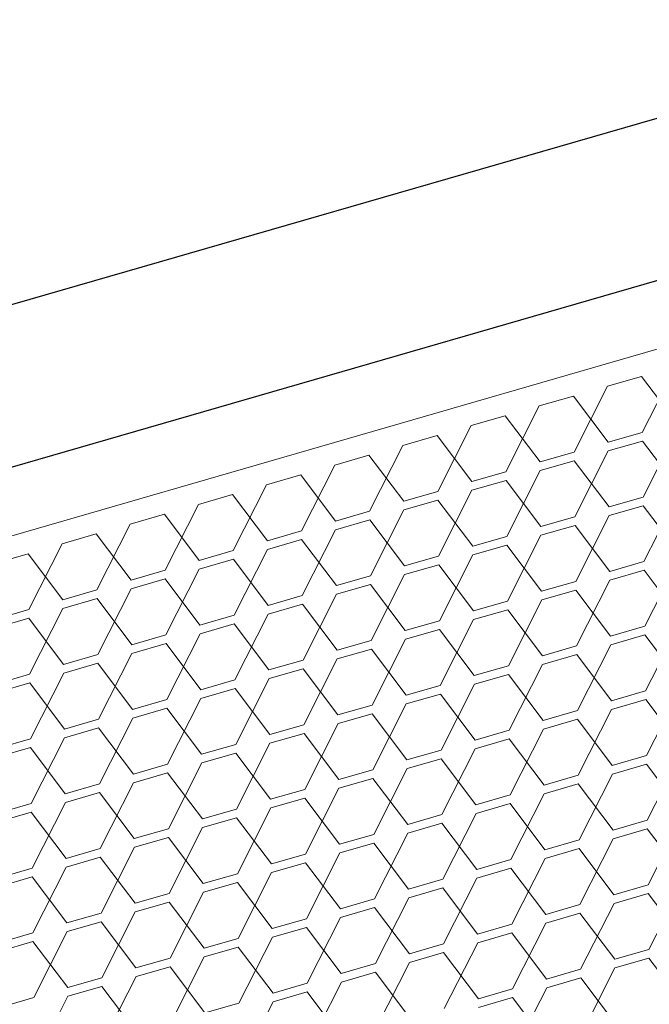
# Model space of a CAD drawing. Header units: millimetres. Extents: x 3925 to 5043, y -86 to 778.
# Tile 407 of 439: x 4943.7 to 4947.79, y 543.75 to 550.17. Entities that reach past the tile are written whole.
import ezdxf

# ---------------------------------------------------------------- set-up
doc = ezdxf.new("R2010")
doc.units = ezdxf.units.MM
doc.header["$LTSCALE"] = 46.255
doc.layers.add('H30K-DUST-FIDXF_CONTINUOUS_LINE', color=7, linetype='CONTINUOUS')
doc.layers.add('H30K-SPONGE-DXF_CONTINUOUS_LINE', color=7, linetype='CONTINUOUS')

msp = doc.modelspace()

# ---------------------------------------------------------------- linework, layer by layer
at = {"layer": 'H30K-DUST-FIDXF_CONTINUOUS_LINE', "color": 7, "linetype": 'Continuous', "lineweight": 0}
for p, q in [((4910.9093, 537.3433), (4974.1468, 555.6212)), ((4947.7488, 547.4779), (4947.9661, 547.9066)), ((4947.7442, 547.8425), (4947.5223, 547.7783)), ((4947.9707, 547.5421), (4947.7442, 547.8425)), ((4947.3051, 547.3497), (4947.5223, 547.7783)), ((4947.3004, 547.7142), (4947.0786, 547.6501)), ((4947.5269, 547.4138), (4947.3004, 547.7142)), ((4946.8613, 547.2214), (4947.0786, 547.6501)), ((4946.8567, 547.5859), (4946.6348, 547.5218)), ((4947.0832, 547.2855), (4946.8567, 547.5859)), ((4946.4175, 547.0931), (4946.6348, 547.5218)), ((4946.4129, 547.4577), (4946.191, 547.3935)), ((4946.6394, 547.1573), (4946.4129, 547.4577)), ((4947.5269, 547.4138), (4947.7488, 547.4779)), ((4947.7542, 547.057), (4947.9714, 547.4857)), ((4945.9737, 546.9649), (4946.191, 547.3935)), ((4947.7495, 547.4215), (4947.5277, 547.3574)), ((4947.9761, 547.1211), (4947.7495, 547.4215)), ((4945.9691, 547.3294), (4945.7472, 547.2653)), ((4946.1956, 547.029), (4945.9691, 547.3294)), ((4947.0832, 547.2855), (4947.3051, 547.3497)), ((4947.3104, 546.9287), (4947.5277, 547.3574)), ((4945.53, 546.8366), (4945.7472, 547.2653)), ((4947.3058, 547.2933), (4947.0839, 547.2291)), ((4947.5323, 546.9929), (4947.3058, 547.2933)), ((4945.5254, 547.2011), (4945.3035, 547.137)), ((4945.7519, 546.9007), (4945.5254, 547.2011)), ((4946.6394, 547.1573), (4946.8613, 547.2214)), ((4946.8666, 546.8005), (4947.0839, 547.2291)), ((4945.0862, 546.7083), (4945.3035, 547.137)), ((4946.862, 547.165), (4946.6401, 547.1009)), ((4947.0885, 546.8646), (4946.862, 547.165)), ((4945.0816, 547.0729), (4944.8597, 547.0087)), ((4945.3081, 546.7725), (4945.0816, 547.0729)), ((4946.1956, 547.029), (4946.4175, 547.0931)), ((4946.4228, 546.6722), (4946.6401, 547.1009)), ((4944.6424, 546.5801), (4944.8597, 547.0087)), ((4946.4182, 547.0367), (4946.1963, 546.9726)), ((4946.6447, 546.7363), (4946.4182, 547.0367)), ((4947.5323, 546.9929), (4947.7542, 547.057)), ((4947.7595, 546.6361), (4947.9768, 547.0647)), ((4944.6378, 546.9446), (4944.4159, 546.8805)), ((4944.8643, 546.6442), (4944.6378, 546.9446)), ((4945.7519, 546.9007), (4945.9737, 546.9649)), ((4945.9791, 546.5439), (4946.1963, 546.9726)), ((4947.7549, 547.0006), (4947.533, 546.9365)), ((4947.9814, 546.7002), (4947.7549, 547.0006)), ((4944.1987, 546.4518), (4944.4159, 546.8805)), ((4945.9745, 546.9085), (4945.7526, 546.8443)), ((4946.201, 546.6081), (4945.9745, 546.9085)), ((4947.0885, 546.8646), (4947.3104, 546.9287)), ((4947.3157, 546.5078), (4947.533, 546.9365)), ((4944.194, 546.8163), (4943.9722, 546.7522)), ((4944.4205, 546.5159), (4944.194, 546.8163)), ((4945.3081, 546.7725), (4945.53, 546.8366)), ((4945.5353, 546.4157), (4945.7526, 546.8443)), ((4947.3111, 546.8723), (4947.0892, 546.8082)), ((4947.5376, 546.5719), (4947.3111, 546.8723)), ((4943.7549, 546.3235), (4943.9722, 546.7522)), ((4945.5307, 546.7802), (4945.3088, 546.7161)), ((4945.7572, 546.4798), (4945.5307, 546.7802)), ((4946.6447, 546.7363), (4946.8666, 546.8005)), ((4946.872, 546.3795), (4947.0892, 546.8082)), ((4943.7503, 546.6881), (4943.5284, 546.624)), ((4943.9768, 546.3877), (4943.7503, 546.6881)), ((4944.8643, 546.6442), (4945.0862, 546.7083)), ((4945.0915, 546.2874), (4945.3088, 546.7161)), ((4946.8673, 546.7441), (4946.6454, 546.68)), ((4947.0938, 546.4437), (4946.8673, 546.7441)), ((4945.0869, 546.652), (4944.865, 546.5878)), ((4945.3134, 546.3515), (4945.0869, 546.652)), ((4946.201, 546.6081), (4946.4228, 546.6722)), ((4946.4282, 546.2513), (4946.6454, 546.68)), ((4947.5376, 546.5719), (4947.7595, 546.6361)), ((4947.7648, 546.2151), (4947.9821, 546.6438)), ((4944.4205, 546.5159), (4944.6424, 546.5801)), ((4944.6478, 546.1591), (4944.865, 546.5878)), ((4946.4236, 546.6158), (4946.2017, 546.5517)), ((4946.6501, 546.3154), (4946.4236, 546.6158)), ((4947.7602, 546.5797), (4947.5383, 546.5156)), ((4947.9867, 546.2793), (4947.7602, 546.5797)), ((4944.6431, 546.5237), (4944.4213, 546.4596)), ((4944.8696, 546.2233), (4944.6431, 546.5237)), ((4945.7572, 546.4798), (4945.9791, 546.5439)), ((4945.9844, 546.123), (4946.2017, 546.5517)), ((4947.0938, 546.4437), (4947.3157, 546.5078)), ((4947.3211, 546.0869), (4947.5383, 546.5156)), ((4943.9768, 546.3877), (4944.1987, 546.4518)), ((4944.204, 546.0309), (4944.4213, 546.4596)), ((4945.9798, 546.4876), (4945.7579, 546.4234)), ((4946.2063, 546.1871), (4945.9798, 546.4876)), ((4947.3164, 546.4514), (4947.0946, 546.3873)), ((4947.5429, 546.151), (4947.3164, 546.4514)), ((4944.1994, 546.3954), (4943.9775, 546.3313)), ((4944.4259, 546.095), (4944.1994, 546.3954)), ((4945.3134, 546.3515), (4945.5353, 546.4157)), ((4945.5406, 545.9948), (4945.7579, 546.4234)), ((4946.6501, 546.3154), (4946.872, 546.3795)), ((4946.8773, 545.9586), (4947.0946, 546.3873)), ((4943.533, 546.2594), (4943.7549, 546.3235)), ((4943.7602, 545.9026), (4943.9775, 546.3313)), ((4945.536, 546.3593), (4945.3141, 546.2952)), ((4945.7625, 546.0589), (4945.536, 546.3593)), ((4946.8727, 546.3232), (4946.6508, 546.259)), ((4947.0992, 546.0227), (4946.8727, 546.3232)), ((4943.7556, 546.2672), (4943.5337, 546.203)), ((4943.9821, 545.9668), (4943.7556, 546.2672)), ((4944.8696, 546.2233), (4945.0915, 546.2874)), ((4945.0969, 545.8665), (4945.3141, 546.2952)), ((4946.2063, 546.1871), (4946.4282, 546.2513)), ((4946.4335, 545.8304), (4946.6508, 546.259)), ((4945.0922, 546.231), (4944.8704, 546.1669)), ((4945.3188, 545.9306), (4945.0922, 546.231)), ((4946.4289, 546.1949), (4946.207, 546.1308)), ((4946.6554, 545.8945), (4946.4289, 546.1949)), ((4947.5429, 546.151), (4947.7648, 546.2151)), ((4947.7702, 545.7942), (4947.9874, 546.2229)), ((4944.4259, 546.095), (4944.6478, 546.1591)), ((4944.6531, 545.7382), (4944.8704, 546.1669)), ((4945.7625, 546.0589), (4945.9844, 546.123)), ((4945.9897, 545.7021), (4946.207, 546.1308)), ((4947.7655, 546.1588), (4947.5437, 546.0946)), ((4947.992, 545.8584), (4947.7655, 546.1588)), ((4944.6485, 546.1028), (4944.4266, 546.0386)), ((4944.875, 545.8024), (4944.6485, 546.1028)), ((4945.9851, 546.0666), (4945.7632, 546.0025)), ((4946.2116, 545.7662), (4945.9851, 546.0666)), ((4947.0992, 546.0227), (4947.3211, 546.0869)), ((4947.3264, 545.666), (4947.5437, 546.0946)), ((4943.9821, 545.9668), (4944.204, 546.0309)), ((4944.2093, 545.61), (4944.4266, 546.0386)), ((4945.3188, 545.9306), (4945.5406, 545.9948)), ((4945.546, 545.5738), (4945.7632, 546.0025)), ((4947.3218, 546.0305), (4947.0999, 545.9664)), ((4947.5483, 545.7301), (4947.3218, 546.0305)), ((4944.2047, 545.9745), (4943.9828, 545.9104)), ((4944.4312, 545.6741), (4944.2047, 545.9745)), ((4945.5414, 545.9384), (4945.3195, 545.8742)), ((4945.7679, 545.638), (4945.5414, 545.9384)), ((4946.6554, 545.8945), (4946.8773, 545.9586)), ((4946.8826, 545.5377), (4947.0999, 545.9664)), ((4943.5383, 545.8385), (4943.7602, 545.9026)), ((4943.7655, 545.4817), (4943.9828, 545.9104)), ((4944.875, 545.8024), (4945.0969, 545.8665)), ((4945.1022, 545.4456), (4945.3195, 545.8742)), ((4946.878, 545.9022), (4946.6561, 545.8381)), ((4947.1045, 545.6018), (4946.878, 545.9022)), ((4943.7609, 545.8462), (4943.539, 545.7821)), ((4943.9874, 545.5458), (4943.7609, 545.8462)), ((4945.0976, 545.8101), (4944.8757, 545.746)), ((4945.3241, 545.5097), (4945.0976, 545.8101)), ((4946.2116, 545.7662), (4946.4335, 545.8304)), ((4946.4388, 545.4094), (4946.6561, 545.8381)), ((4947.5483, 545.7301), (4947.7702, 545.7942)), ((4947.7755, 545.3733), (4947.9928, 545.802)), ((4944.4312, 545.6741), (4944.6531, 545.7382)), ((4944.6584, 545.3173), (4944.8757, 545.746)), ((4946.4342, 545.774), (4946.2123, 545.7098)), ((4946.6607, 545.4736), (4946.4342, 545.774)), ((4947.7709, 545.7378), (4947.549, 545.6737)), ((4947.9974, 545.4374), (4947.7709, 545.7378)), ((4944.6538, 545.6818), (4944.4319, 545.6177)), ((4944.8803, 545.3814), (4944.6538, 545.6818)), ((4945.7679, 545.638), (4945.9897, 545.7021)), ((4945.9951, 545.2812), (4946.2123, 545.7098)), ((4947.1045, 545.6018), (4947.3264, 545.666)), ((4947.3317, 545.245), (4947.549, 545.6737)), ((4943.9874, 545.5458), (4944.2093, 545.61)), ((4944.2147, 545.189), (4944.4319, 545.6177)), ((4945.9905, 545.6457), (4945.7686, 545.5816)), ((4946.217, 545.3453), (4945.9905, 545.6457)), ((4947.3271, 545.6096), (4947.1052, 545.5454)), ((4947.5536, 545.3092), (4947.3271, 545.6096)), ((4944.21, 545.5536), (4943.9881, 545.4894)), ((4944.4365, 545.2532), (4944.21, 545.5536)), ((4945.3241, 545.5097), (4945.546, 545.5738)), ((4945.5513, 545.1529), (4945.7686, 545.5816)), ((4946.6607, 545.4736), (4946.8826, 545.5377)), ((4946.8879, 545.1168), (4947.1052, 545.5454)), ((4943.5437, 545.4176), (4943.7655, 545.4817)), ((4943.7709, 545.0608), (4943.9881, 545.4894)), ((4945.5467, 545.5174), (4945.3248, 545.4533)), ((4945.7732, 545.217), (4945.5467, 545.5174)), ((4946.8833, 545.4813), (4946.6614, 545.4172)), ((4947.1098, 545.1809), (4946.8833, 545.4813)), ((4943.7663, 545.4253), (4943.5444, 545.3612)), ((4943.9928, 545.1249), (4943.7663, 545.4253)), ((4944.8803, 545.3814), (4945.1022, 545.4456)), ((4945.1075, 545.0246), (4945.3248, 545.4533)), ((4946.217, 545.3453), (4946.4388, 545.4094)), ((4946.4442, 544.9885), (4946.6614, 545.4172)), ((4945.1029, 545.3892), (4944.881, 545.325)), ((4945.3294, 545.0888), (4945.1029, 545.3892)), ((4946.4396, 545.353), (4946.2177, 545.2889)), ((4946.6661, 545.0526), (4946.4396, 545.353)), ((4947.5536, 545.3092), (4947.7755, 545.3733)), ((4947.7808, 544.9524), (4947.9981, 545.381)), ((4944.4365, 545.2532), (4944.6584, 545.3173)), ((4944.6638, 544.8964), (4944.881, 545.325)), ((4945.7732, 545.217), (4945.9951, 545.2812)), ((4946.0004, 544.8602), (4946.2177, 545.2889)), ((4947.7762, 545.3169), (4947.5543, 545.2528)), ((4948.0027, 545.0165), (4947.7762, 545.3169)), ((4944.6591, 545.2609), (4944.4373, 545.1968)), ((4944.8856, 544.9605), (4944.6591, 545.2609)), ((4945.9958, 545.2248), (4945.7739, 545.1606)), ((4946.2223, 544.9244), (4945.9958, 545.2248)), ((4947.1098, 545.1809), (4947.3317, 545.245)), ((4947.337, 544.8241), (4947.5543, 545.2528)), ((4943.9928, 545.1249), (4944.2147, 545.189)), ((4944.22, 544.7681), (4944.4373, 545.1968)), ((4945.3294, 545.0888), (4945.5513, 545.1529)), ((4945.5566, 544.732), (4945.7739, 545.1606)), ((4947.3324, 545.1886), (4947.1105, 545.1245)), ((4947.5589, 544.8882), (4947.3324, 545.1886)), ((4944.2154, 545.1326), (4943.9935, 545.0685)), ((4944.4419, 544.8322), (4944.2154, 545.1326)), ((4945.552, 545.0965), (4945.3301, 545.0324)), ((4945.7785, 544.7961), (4945.552, 545.0965)), ((4946.6661, 545.0526), (4946.8879, 545.1168)), ((4946.8933, 544.6958), (4947.1105, 545.1245)), ((4943.549, 544.9966), (4943.7709, 545.0608)), ((4943.7762, 544.6398), (4943.9935, 545.0685)), ((4944.8856, 544.9605), (4945.1075, 545.0246)), ((4945.1129, 544.6037), (4945.3301, 545.0324)), ((4946.8887, 545.0604), (4946.6668, 544.9962)), ((4947.1152, 544.76), (4946.8887, 545.0604)), ((4943.7716, 545.0044), (4943.5497, 544.9402)), ((4943.9981, 544.704), (4943.7716, 545.0044)), ((4945.1082, 544.9682), (4944.8864, 544.9041)), ((4945.3347, 544.6678), (4945.1082, 544.9682)), ((4946.2223, 544.9244), (4946.4442, 544.9885)), ((4946.4495, 544.5676), (4946.6668, 544.9962)), ((4947.7862, 544.5314), (4948.0034, 544.9601)), ((4944.4419, 544.8322), (4944.6638, 544.8964)), ((4944.6691, 544.4754), (4944.8864, 544.9041)), ((4946.4449, 544.9321), (4946.223, 544.868)), ((4946.6714, 544.6317), (4946.4449, 544.9321)), ((4947.5589, 544.8882), (4947.7808, 544.9524)), ((4947.7815, 544.896), (4947.5596, 544.8318)), ((4948.008, 544.5956), (4947.7815, 544.896)), ((4944.6645, 544.84), (4944.4426, 544.7758)), ((4944.891, 544.5396), (4944.6645, 544.84)), ((4945.7785, 544.7961), (4946.0004, 544.8602)), ((4946.0057, 544.4393), (4946.223, 544.868)), ((4947.3424, 544.4032), (4947.5596, 544.8318)), ((4943.9981, 544.704), (4944.22, 544.7681)), ((4944.2253, 544.3472), (4944.4426, 544.7758)), ((4946.0011, 544.8038), (4945.7792, 544.7397)), ((4946.2276, 544.5034), (4946.0011, 544.8038)), ((4947.1152, 544.76), (4947.337, 544.8241)), ((4947.3378, 544.7677), (4947.1159, 544.7036)), ((4947.5643, 544.4673), (4947.3378, 544.7677)), ((4944.2207, 544.7117), (4943.9988, 544.6476)), ((4944.4472, 544.4113), (4944.2207, 544.7117)), ((4945.3347, 544.6678), (4945.5566, 544.732)), ((4945.562, 544.311), (4945.7792, 544.7397)), ((4946.8986, 544.2749), (4947.1159, 544.7036)), ((4943.5543, 544.5757), (4943.7762, 544.6398)), ((4943.7815, 544.2189), (4943.9988, 544.6476)), ((4945.5573, 544.6756), (4945.3355, 544.6114)), ((4945.7838, 544.3752), (4945.5573, 544.6756)), ((4946.6714, 544.6317), (4946.8933, 544.6958)), ((4946.894, 544.6394), (4946.6721, 544.5753)), ((4947.1205, 544.339), (4946.894, 544.6394)), ((4943.7769, 544.5834), (4943.555, 544.5193)), ((4944.0034, 544.283), (4943.7769, 544.5834)), ((4944.891, 544.5396), (4945.1129, 544.6037)), ((4945.1182, 544.1828), (4945.3355, 544.6114)), ((4946.4548, 544.1466), (4946.6721, 544.5753)), ((4945.1136, 544.5473), (4944.8917, 544.4832)), ((4945.3401, 544.2469), (4945.1136, 544.5473)), ((4946.2276, 544.5034), (4946.4495, 544.5676)), ((4946.4502, 544.5112), (4946.2283, 544.447)), ((4946.6767, 544.2108), (4946.4502, 544.5112)), ((4947.5643, 544.4673), (4947.7862, 544.5314)), ((4947.7915, 544.1105), (4948.0088, 544.5392)), ((4944.4472, 544.4113), (4944.6691, 544.4754)), ((4944.6744, 544.0545), (4944.8917, 544.4832)), ((4946.0111, 544.0184), (4946.2283, 544.447)), ((4947.7869, 544.475), (4947.565, 544.4109)), ((4948.0134, 544.1746), (4947.7869, 544.475)), ((4944.6698, 544.419), (4944.4479, 544.3549)), ((4944.8963, 544.1186), (4944.6698, 544.419)), ((4945.7838, 544.3752), (4946.0057, 544.4393)), ((4946.0064, 544.3829), (4945.7846, 544.3188)), ((4946.2329, 544.0825), (4946.0064, 544.3829)), ((4947.1205, 544.339), (4947.3424, 544.4032)), ((4947.3477, 543.9822), (4947.565, 544.4109)), ((4944.0034, 544.283), (4944.2253, 544.3472)), ((4944.2306, 543.9262), (4944.4479, 544.3549)), ((4945.5673, 543.8901), (4945.7846, 544.3188)), ((4947.3431, 544.3468), (4947.1212, 544.2826)), ((4947.5696, 544.0464), (4947.3431, 544.3468)), ((4944.226, 544.2908), (4944.0041, 544.2266)), ((4944.4525, 543.9904), (4944.226, 544.2908)), ((4945.3401, 544.2469), (4945.562, 544.311)), ((4945.5627, 544.2546), (4945.3408, 544.1905)), ((4945.7892, 543.9542), (4945.5627, 544.2546)), ((4946.6767, 544.2108), (4946.8986, 544.2749)), ((4946.9039, 543.854), (4947.1212, 544.2826)), ((4943.5597, 544.1548), (4943.7815, 544.2189)), ((4943.7869, 543.798), (4944.0041, 544.2266)), ((4945.1235, 543.7618), (4945.3408, 544.1905)), ((4946.8993, 544.2185), (4946.6774, 544.1544)), ((4947.1258, 543.9181), (4946.8993, 544.2185)), ((4943.7823, 544.1625), (4943.5604, 544.0984)), ((4944.0088, 543.8621), (4943.7823, 544.1625)), ((4944.8963, 544.1186), (4945.1182, 544.1828)), ((4945.1189, 544.1264), (4944.897, 544.0622)), ((4945.3454, 543.826), (4945.1189, 544.1264)), ((4946.2329, 544.0825), (4946.4548, 544.1466)), ((4946.4602, 543.7257), (4946.6774, 544.1544)), ((4944.6797, 543.6336), (4944.897, 544.0622)), ((4946.4555, 544.0902), (4946.2337, 544.0261)), ((4946.6821, 543.7898), (4946.4555, 544.0902)), ((4947.5696, 544.0464), (4947.7915, 544.1105)), ((4944.4525, 543.9904), (4944.6744, 544.0545)), ((4944.6751, 543.9981), (4944.4532, 543.934)), ((4944.9016, 543.6977), (4944.6751, 543.9981)), ((4945.7892, 543.9542), (4946.0111, 544.0184)), ((4946.0164, 543.5974), (4946.2337, 544.0261)), ((4947.7922, 544.0541), (4947.5703, 543.99)), ((4948.0187, 543.7537), (4947.7922, 544.0541)), ((4944.236, 543.5053), (4944.4532, 543.934)), ((4946.0118, 543.962), (4945.7899, 543.8978)), ((4946.2383, 543.6616), (4946.0118, 543.962)), ((4947.1258, 543.9181), (4947.3477, 543.9822)), ((4947.353, 543.5613), (4947.5703, 543.99)), ((4944.0088, 543.8621), (4944.2306, 543.9262)), ((4944.2314, 543.8698), (4944.0095, 543.8057)), ((4944.4579, 543.5694), (4944.2314, 543.8698)), ((4945.3454, 543.826), (4945.5673, 543.8901)), ((4945.5726, 543.4692), (4945.7899, 543.8978)), ((4947.3484, 543.9258), (4947.1265, 543.8617)), ((4947.5749, 543.6254), (4947.3484, 543.9258)), ((4943.7922, 543.377), (4944.0095, 543.8057)), ((4945.568, 543.8337), (4945.3461, 543.7696)), ((4945.7945, 543.5333), (4945.568, 543.8337)), ((4946.6821, 543.7898), (4946.9039, 543.854)), ((4946.9093, 543.433), (4947.1265, 543.8617)), ((4943.565, 543.7338), (4943.7869, 543.798)), ((4944.9016, 543.6977), (4945.1235, 543.7618)), ((4945.1289, 543.3409), (4945.3461, 543.7696)), ((4946.9047, 543.7976), (4946.6828, 543.7334)), ((4947.1312, 543.4972), (4946.9047, 543.7976))]:
    msp.add_line(p, q, dxfattribs=at)
at = {"layer": 'H30K-SPONGE-DXF_CONTINUOUS_LINE', "color": 7, "linetype": 'Continuous'}
for p, q in [((4975.6458, 557.5588), (4910.2782, 538.6653)), ((4910.2915, 537.613), (4975.6591, 556.5065))]:
    msp.add_line(p, q, dxfattribs=at)

doc.saveas('drawing.dxf')
